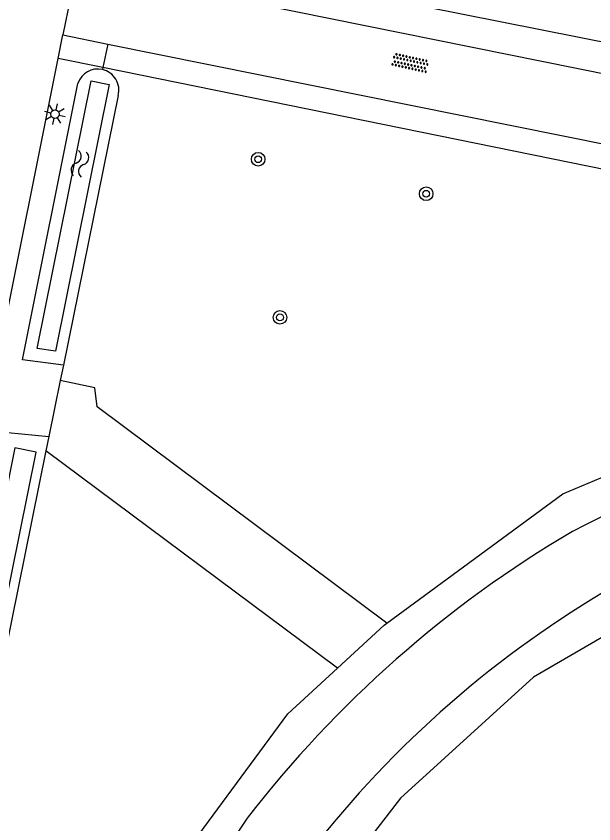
# Model space of a CAD drawing. Extents: x 124000 to 128010, y 398999 to 403000.
# Drawn here: x 127882.87 to 127916.84, y 399201.09 to 399248.61 of the extents above; entities that cross this region are included whole.
import ezdxf

# ---------------------------------------------------------------- set-up
doc = ezdxf.new("R2010")
doc.units = 0
for name, color, linetype in [('gg-knt-verharding', 7, 'Continuous'), ('gg-kntw-bovenkant insteek waterloop', 7, 'Continuous'), ('gg-kntw-waterlijn', 7, 'Continuous'), ('gt-grn-groengrens', 7, 'Continuous'), ('gt-symb-boom', 7, 'Continuous'), ('gt-symb-lichtmast', 7, 'Continuous'), ('gt-symb-overige verharding', 7, 'Continuous'), ('gt-symb-watersymbool', 7, 'Continuous')]:
    doc.layers.add(name, color=color, linetype=linetype)

# ---------------------------------------------------------------- blocks, each defined once
blk = doc.blocks.new('gt0-BOOM')
at = {"layer": 'gt-symb-boom'}
for radius in [0.4, 0.2]:
    blk.add_circle((0, 0), radius, dxfattribs=at)
blk = doc.blocks.new('gt0-OVH')
at = {"layer": 'gt-symb-overige verharding'}
for points in [[(-0.972, 0.298), (-0.967, 0.308), (-0.965, 0.319), (-0.966, 0.33), (-0.971, 0.34), (-0.978, 0.348), (-0.988, 0.353), (-0.999, 0.355), (-1.01, 0.354), (-1.02, 0.349), (-1.028, 0.342), (-1.033, 0.332), (-1.035, 0.321), (-1.034, 0.31), (-1.029, 0.3), (-1.022, 0.292), (-1.012, 0.287), (-1.001, 0.285), (-0.99, 0.286), (-0.98, 0.291)], [(-0.872, 0.106), (-0.867, 0.116), (-0.865, 0.126), (-0.866, 0.137), (-0.871, 0.147), (-0.878, 0.156), (-0.888, 0.161), (-0.899, 0.163), (-0.91, 0.162), (-0.92, 0.157), (-0.928, 0.15), (-0.933, 0.14), (-0.935, 0.129), (-0.934, 0.118), (-0.929, 0.108), (-0.922, 0.1), (-0.912, 0.095), (-0.901, 0.092), (-0.89, 0.094), (-0.88, 0.098)], [(-0.772, 0.298), (-0.767, 0.308), (-0.765, 0.319), (-0.766, 0.33), (-0.771, 0.34), (-0.778, 0.348), (-0.788, 0.353), (-0.799, 0.355), (-0.81, 0.354), (-0.82, 0.349), (-0.828, 0.342), (-0.833, 0.332), (-0.835, 0.321), (-0.834, 0.31), (-0.829, 0.3), (-0.822, 0.292), (-0.812, 0.287), (-0.801, 0.285), (-0.79, 0.286), (-0.78, 0.291)], [(-0.672, 0.106), (-0.667, 0.116), (-0.665, 0.126), (-0.666, 0.137), (-0.671, 0.147), (-0.678, 0.156), (-0.688, 0.161), (-0.699, 0.163), (-0.71, 0.162), (-0.72, 0.157), (-0.728, 0.15), (-0.733, 0.14), (-0.735, 0.129), (-0.734, 0.118), (-0.729, 0.108), (-0.722, 0.1), (-0.712, 0.095), (-0.701, 0.092), (-0.69, 0.094), (-0.68, 0.098)], [(-0.572, 0.298), (-0.567, 0.308), (-0.565, 0.319), (-0.566, 0.33), (-0.571, 0.34), (-0.578, 0.348), (-0.588, 0.353), (-0.599, 0.355), (-0.61, 0.354), (-0.62, 0.349), (-0.628, 0.342), (-0.633, 0.332), (-0.635, 0.321), (-0.634, 0.31), (-0.629, 0.3), (-0.622, 0.292), (-0.612, 0.287), (-0.601, 0.285), (-0.59, 0.286), (-0.58, 0.291)], [(-0.472, 0.106), (-0.467, 0.116), (-0.465, 0.126), (-0.466, 0.137), (-0.471, 0.147), (-0.478, 0.156), (-0.488, 0.161), (-0.499, 0.163), (-0.51, 0.162), (-0.52, 0.157), (-0.528, 0.15), (-0.533, 0.14), (-0.535, 0.129), (-0.534, 0.118), (-0.529, 0.108), (-0.522, 0.1), (-0.512, 0.095), (-0.501, 0.092), (-0.49, 0.094), (-0.48, 0.098)], [(-0.372, 0.298), (-0.367, 0.308), (-0.365, 0.319), (-0.366, 0.33), (-0.371, 0.34), (-0.378, 0.348), (-0.388, 0.353), (-0.399, 0.355), (-0.41, 0.354), (-0.42, 0.349), (-0.428, 0.342), (-0.433, 0.332), (-0.435, 0.321), (-0.434, 0.31), (-0.429, 0.3), (-0.422, 0.292), (-0.412, 0.287), (-0.401, 0.285), (-0.39, 0.286), (-0.38, 0.291)], [(-0.272, 0.106), (-0.267, 0.116), (-0.265, 0.126), (-0.266, 0.137), (-0.271, 0.147), (-0.278, 0.156), (-0.288, 0.161), (-0.299, 0.163), (-0.31, 0.162), (-0.32, 0.157), (-0.328, 0.15), (-0.333, 0.14), (-0.335, 0.129), (-0.334, 0.118), (-0.329, 0.108), (-0.322, 0.1), (-0.312, 0.095), (-0.301, 0.092), (-0.29, 0.094), (-0.28, 0.098)], [(-0.172, 0.298), (-0.167, 0.308), (-0.165, 0.319), (-0.166, 0.33), (-0.171, 0.34), (-0.178, 0.348), (-0.188, 0.353), (-0.199, 0.355), (-0.21, 0.354), (-0.22, 0.349), (-0.228, 0.342), (-0.233, 0.332), (-0.235, 0.321), (-0.234, 0.31), (-0.229, 0.3), (-0.222, 0.292), (-0.212, 0.287), (-0.201, 0.285), (-0.19, 0.286), (-0.18, 0.291)], [(-0.072, 0.106), (-0.067, 0.116), (-0.065, 0.126), (-0.066, 0.137), (-0.071, 0.147), (-0.078, 0.156), (-0.088, 0.161), (-0.099, 0.163), (-0.11, 0.162), (-0.12, 0.157), (-0.128, 0.15), (-0.133, 0.14), (-0.135, 0.129), (-0.134, 0.118), (-0.129, 0.108), (-0.122, 0.1), (-0.112, 0.095), (-0.101, 0.092), (-0.09, 0.094), (-0.08, 0.098)], [(0.028, 0.298), (0.033, 0.308), (0.035, 0.319), (0.034, 0.33), (0.029, 0.34), (0.022, 0.348), (0.012, 0.353), (0.001, 0.355), (-0.01, 0.354), (-0.02, 0.349), (-0.028, 0.342), (-0.033, 0.332), (-0.035, 0.321), (-0.034, 0.31), (-0.029, 0.3), (-0.022, 0.292), (-0.012, 0.287), (-0.001, 0.285), (0.01, 0.286), (0.02, 0.291)], [(0.128, 0.106), (0.133, 0.116), (0.135, 0.126), (0.134, 0.137), (0.129, 0.147), (0.122, 0.156), (0.112, 0.161), (0.101, 0.163), (0.09, 0.162), (0.08, 0.157), (0.072, 0.15), (0.067, 0.14), (0.065, 0.129), (0.066, 0.118), (0.071, 0.108), (0.078, 0.1), (0.088, 0.095), (0.099, 0.092), (0.11, 0.094), (0.12, 0.098)], [(0.228, 0.298), (0.233, 0.308), (0.235, 0.319), (0.234, 0.33), (0.229, 0.34), (0.222, 0.348), (0.212, 0.353), (0.201, 0.355), (0.19, 0.354), (0.18, 0.349), (0.172, 0.342), (0.167, 0.332), (0.165, 0.321), (0.166, 0.31), (0.171, 0.3), (0.178, 0.292), (0.188, 0.287), (0.199, 0.285), (0.21, 0.286), (0.22, 0.291)], [(0.328, 0.106), (0.333, 0.116), (0.335, 0.126), (0.334, 0.137), (0.329, 0.147), (0.322, 0.156), (0.312, 0.161), (0.301, 0.163), (0.29, 0.162), (0.28, 0.157), (0.272, 0.15), (0.267, 0.14), (0.265, 0.129), (0.266, 0.118), (0.271, 0.108), (0.278, 0.1), (0.288, 0.095), (0.299, 0.092), (0.31, 0.094), (0.32, 0.098)], [(0.428, 0.298), (0.433, 0.308), (0.435, 0.319), (0.434, 0.33), (0.429, 0.34), (0.422, 0.348), (0.412, 0.353), (0.401, 0.355), (0.39, 0.354), (0.38, 0.349), (0.372, 0.342), (0.367, 0.332), (0.365, 0.321), (0.366, 0.31), (0.371, 0.3), (0.378, 0.292), (0.388, 0.287), (0.399, 0.285), (0.41, 0.286), (0.42, 0.291)], [(0.528, 0.106), (0.533, 0.116), (0.535, 0.126), (0.534, 0.137), (0.529, 0.147), (0.522, 0.156), (0.512, 0.161), (0.501, 0.163), (0.49, 0.162), (0.48, 0.157), (0.472, 0.15), (0.467, 0.14), (0.465, 0.129), (0.466, 0.118), (0.471, 0.108), (0.478, 0.1), (0.488, 0.095), (0.499, 0.092), (0.51, 0.094), (0.52, 0.098)], [(0.628, 0.298), (0.633, 0.308), (0.635, 0.319), (0.634, 0.33), (0.629, 0.34), (0.622, 0.348), (0.612, 0.353), (0.601, 0.355), (0.59, 0.354), (0.58, 0.349), (0.572, 0.342), (0.567, 0.332), (0.565, 0.321), (0.566, 0.31), (0.571, 0.3), (0.578, 0.292), (0.588, 0.287), (0.599, 0.285), (0.61, 0.286), (0.62, 0.291)], [(0.728, 0.106), (0.733, 0.116), (0.735, 0.126), (0.734, 0.137), (0.729, 0.147), (0.722, 0.156), (0.712, 0.161), (0.701, 0.163), (0.69, 0.162), (0.68, 0.157), (0.672, 0.15), (0.667, 0.14), (0.665, 0.129), (0.666, 0.118), (0.671, 0.108), (0.678, 0.1), (0.688, 0.095), (0.699, 0.092), (0.71, 0.094), (0.72, 0.098)], [(0.828, 0.298), (0.833, 0.308), (0.835, 0.319), (0.834, 0.33), (0.829, 0.34), (0.822, 0.348), (0.812, 0.353), (0.801, 0.355), (0.79, 0.354), (0.78, 0.349), (0.772, 0.342), (0.767, 0.332), (0.765, 0.321), (0.766, 0.31), (0.771, 0.3), (0.778, 0.292), (0.788, 0.287), (0.799, 0.285), (0.81, 0.286), (0.82, 0.291)], [(0.928, 0.106), (0.933, 0.116), (0.935, 0.126), (0.934, 0.137), (0.929, 0.147), (0.922, 0.156), (0.912, 0.161), (0.901, 0.163), (0.89, 0.162), (0.88, 0.157), (0.872, 0.15), (0.867, 0.14), (0.865, 0.129), (0.866, 0.118), (0.871, 0.108), (0.878, 0.1), (0.888, 0.095), (0.899, 0.092), (0.91, 0.094), (0.92, 0.098)], [(1.028, 0.298), (1.033, 0.308), (1.035, 0.319), (1.034, 0.33), (1.029, 0.34), (1.022, 0.348), (1.012, 0.353), (1.001, 0.355), (0.99, 0.354), (0.98, 0.349), (0.972, 0.342), (0.967, 0.332), (0.965, 0.321), (0.966, 0.31), (0.971, 0.3), (0.978, 0.292), (0.988, 0.287), (0.999, 0.285), (1.01, 0.286), (1.02, 0.291)], [(-0.972, -0.142), (-0.967, -0.132), (-0.965, -0.121), (-0.966, -0.11), (-0.971, -0.1), (-0.978, -0.092), (-0.988, -0.087), (-0.999, -0.085), (-1.01, -0.086), (-1.02, -0.091), (-1.028, -0.098), (-1.033, -0.108), (-1.035, -0.119), (-1.034, -0.13), (-1.029, -0.14), (-1.022, -0.148), (-1.012, -0.153), (-1.001, -0.155), (-0.99, -0.154), (-0.98, -0.149)], [(-0.872, -0.334), (-0.867, -0.324), (-0.865, -0.314), (-0.866, -0.303), (-0.871, -0.293), (-0.878, -0.284), (-0.888, -0.279), (-0.899, -0.277), (-0.91, -0.278), (-0.92, -0.283), (-0.928, -0.29), (-0.933, -0.3), (-0.935, -0.311), (-0.934, -0.322), (-0.929, -0.332), (-0.922, -0.34), (-0.912, -0.345), (-0.901, -0.348), (-0.89, -0.346), (-0.88, -0.342)], [(-0.772, -0.142), (-0.767, -0.132), (-0.765, -0.121), (-0.766, -0.11), (-0.771, -0.1), (-0.778, -0.092), (-0.788, -0.087), (-0.799, -0.085), (-0.81, -0.086), (-0.82, -0.091), (-0.828, -0.098), (-0.833, -0.108), (-0.835, -0.119), (-0.834, -0.13), (-0.829, -0.14), (-0.822, -0.148), (-0.812, -0.153), (-0.801, -0.155), (-0.79, -0.154), (-0.78, -0.149)], [(-0.672, -0.334), (-0.667, -0.324), (-0.665, -0.314), (-0.666, -0.303), (-0.671, -0.293), (-0.678, -0.284), (-0.688, -0.279), (-0.699, -0.277), (-0.71, -0.278), (-0.72, -0.283), (-0.728, -0.29), (-0.733, -0.3), (-0.735, -0.311), (-0.734, -0.322), (-0.729, -0.332), (-0.722, -0.34), (-0.712, -0.345), (-0.701, -0.348), (-0.69, -0.346), (-0.68, -0.342)], [(-0.572, -0.142), (-0.567, -0.132), (-0.565, -0.121), (-0.566, -0.11), (-0.571, -0.1), (-0.578, -0.092), (-0.588, -0.087), (-0.599, -0.085), (-0.61, -0.086), (-0.62, -0.091), (-0.628, -0.098), (-0.633, -0.108), (-0.635, -0.119), (-0.634, -0.13), (-0.629, -0.14), (-0.622, -0.148), (-0.612, -0.153), (-0.601, -0.155), (-0.59, -0.154), (-0.58, -0.149)], [(-0.472, -0.334), (-0.467, -0.324), (-0.465, -0.314), (-0.466, -0.303), (-0.471, -0.293), (-0.478, -0.284), (-0.488, -0.279), (-0.499, -0.277), (-0.51, -0.278), (-0.52, -0.283), (-0.528, -0.29), (-0.533, -0.3), (-0.535, -0.311), (-0.534, -0.322), (-0.529, -0.332), (-0.522, -0.34), (-0.512, -0.345), (-0.501, -0.348), (-0.49, -0.346), (-0.48, -0.342)], [(-0.372, -0.142), (-0.367, -0.132), (-0.365, -0.121), (-0.366, -0.11), (-0.371, -0.1), (-0.378, -0.092), (-0.388, -0.087), (-0.399, -0.085), (-0.41, -0.086), (-0.42, -0.091), (-0.428, -0.098), (-0.433, -0.108), (-0.435, -0.119), (-0.434, -0.13), (-0.429, -0.14), (-0.422, -0.148), (-0.412, -0.153), (-0.401, -0.155), (-0.39, -0.154), (-0.38, -0.149)], [(-0.272, -0.334), (-0.267, -0.324), (-0.265, -0.314), (-0.266, -0.303), (-0.271, -0.293), (-0.278, -0.284), (-0.288, -0.279), (-0.299, -0.277), (-0.31, -0.278), (-0.32, -0.283), (-0.328, -0.29), (-0.333, -0.3), (-0.335, -0.311), (-0.334, -0.322), (-0.329, -0.332), (-0.322, -0.34), (-0.312, -0.345), (-0.301, -0.348), (-0.29, -0.346), (-0.28, -0.342)], [(-0.172, -0.142), (-0.167, -0.132), (-0.165, -0.121), (-0.166, -0.11), (-0.171, -0.1), (-0.178, -0.092), (-0.188, -0.087), (-0.199, -0.085), (-0.21, -0.086), (-0.22, -0.091), (-0.228, -0.098), (-0.233, -0.108), (-0.235, -0.119), (-0.234, -0.13), (-0.229, -0.14), (-0.222, -0.148), (-0.212, -0.153), (-0.201, -0.155), (-0.19, -0.154), (-0.18, -0.149)], [(-0.072, -0.334), (-0.067, -0.324), (-0.065, -0.314), (-0.066, -0.303), (-0.071, -0.293), (-0.078, -0.284), (-0.088, -0.279), (-0.099, -0.277), (-0.11, -0.278), (-0.12, -0.283), (-0.128, -0.29), (-0.133, -0.3), (-0.135, -0.311), (-0.134, -0.322), (-0.129, -0.332), (-0.122, -0.34), (-0.112, -0.345), (-0.101, -0.348), (-0.09, -0.346), (-0.08, -0.342)], [(0.028, -0.142), (0.033, -0.132), (0.035, -0.121), (0.034, -0.11), (0.029, -0.1), (0.022, -0.092), (0.012, -0.087), (0.001, -0.085), (-0.01, -0.086), (-0.02, -0.091), (-0.028, -0.098), (-0.033, -0.108), (-0.035, -0.119), (-0.034, -0.13), (-0.029, -0.14), (-0.022, -0.148), (-0.012, -0.153), (-0.001, -0.155), (0.01, -0.154), (0.02, -0.149)], [(0.128, -0.334), (0.133, -0.324), (0.135, -0.314), (0.134, -0.303), (0.129, -0.293), (0.122, -0.284), (0.112, -0.279), (0.101, -0.277), (0.09, -0.278), (0.08, -0.283), (0.072, -0.29), (0.067, -0.3), (0.065, -0.311), (0.066, -0.322), (0.071, -0.332), (0.078, -0.34), (0.088, -0.345), (0.099, -0.348), (0.11, -0.346), (0.12, -0.342)], [(0.228, -0.142), (0.233, -0.132), (0.235, -0.121), (0.234, -0.11), (0.229, -0.1), (0.222, -0.092), (0.212, -0.087), (0.201, -0.085), (0.19, -0.086), (0.18, -0.091), (0.172, -0.098), (0.167, -0.108), (0.165, -0.119), (0.166, -0.13), (0.171, -0.14), (0.178, -0.148), (0.188, -0.153), (0.199, -0.155), (0.21, -0.154), (0.22, -0.149)], [(0.328, -0.334), (0.333, -0.324), (0.335, -0.314), (0.334, -0.303), (0.329, -0.293), (0.322, -0.284), (0.312, -0.279), (0.301, -0.277), (0.29, -0.278), (0.28, -0.283), (0.272, -0.29), (0.267, -0.3), (0.265, -0.311), (0.266, -0.322), (0.271, -0.332), (0.278, -0.34), (0.288, -0.345), (0.299, -0.348), (0.31, -0.346), (0.32, -0.342)], [(0.428, -0.142), (0.433, -0.132), (0.435, -0.121), (0.434, -0.11), (0.429, -0.1), (0.422, -0.092), (0.412, -0.087), (0.401, -0.085), (0.39, -0.086), (0.38, -0.091), (0.372, -0.098), (0.367, -0.108), (0.365, -0.119), (0.366, -0.13), (0.371, -0.14), (0.378, -0.148), (0.388, -0.153), (0.399, -0.155), (0.41, -0.154), (0.42, -0.149)], [(0.528, -0.334), (0.533, -0.324), (0.535, -0.314), (0.534, -0.303), (0.529, -0.293), (0.522, -0.284), (0.512, -0.279), (0.501, -0.277), (0.49, -0.278), (0.48, -0.283), (0.472, -0.29), (0.467, -0.3), (0.465, -0.311), (0.466, -0.322), (0.471, -0.332), (0.478, -0.34), (0.488, -0.345), (0.499, -0.348), (0.51, -0.346), (0.52, -0.342)], [(0.628, -0.142), (0.633, -0.132), (0.635, -0.121), (0.634, -0.11), (0.629, -0.1), (0.622, -0.092), (0.612, -0.087), (0.601, -0.085), (0.59, -0.086), (0.58, -0.091), (0.572, -0.098), (0.567, -0.108), (0.565, -0.119), (0.566, -0.13), (0.571, -0.14), (0.578, -0.148), (0.588, -0.153), (0.599, -0.155), (0.61, -0.154), (0.62, -0.149)], [(0.728, -0.334), (0.733, -0.324), (0.735, -0.314), (0.734, -0.303), (0.729, -0.293), (0.722, -0.284), (0.712, -0.279), (0.701, -0.277), (0.69, -0.278), (0.68, -0.283), (0.672, -0.29), (0.667, -0.3), (0.665, -0.311), (0.666, -0.322), (0.671, -0.332), (0.678, -0.34), (0.688, -0.345), (0.699, -0.348), (0.71, -0.346), (0.72, -0.342)], [(0.828, -0.142), (0.833, -0.132), (0.835, -0.121), (0.834, -0.11), (0.829, -0.1), (0.822, -0.092), (0.812, -0.087), (0.801, -0.085), (0.79, -0.086), (0.78, -0.091), (0.772, -0.098), (0.767, -0.108), (0.765, -0.119), (0.766, -0.13), (0.771, -0.14), (0.778, -0.148), (0.788, -0.153), (0.799, -0.155), (0.81, -0.154), (0.82, -0.149)], [(0.928, -0.334), (0.933, -0.324), (0.935, -0.314), (0.934, -0.303), (0.929, -0.293), (0.922, -0.284), (0.912, -0.279), (0.901, -0.277), (0.89, -0.278), (0.88, -0.283), (0.872, -0.29), (0.867, -0.3), (0.865, -0.311), (0.866, -0.322), (0.871, -0.332), (0.878, -0.34), (0.888, -0.345), (0.899, -0.348), (0.91, -0.346), (0.92, -0.342)], [(1.028, -0.142), (1.033, -0.132), (1.035, -0.121), (1.034, -0.11), (1.029, -0.1), (1.022, -0.092), (1.012, -0.087), (1.001, -0.085), (0.99, -0.086), (0.98, -0.091), (0.972, -0.098), (0.967, -0.108), (0.965, -0.119), (0.966, -0.13), (0.971, -0.14), (0.978, -0.148), (0.988, -0.153), (0.999, -0.155), (1.01, -0.154), (1.02, -0.149)]]:
    blk.add_lwpolyline(points, close=True, dxfattribs=at)
blk = doc.blocks.new('gt0-LMAST')
at = {"layer": 'gt-symb-lichtmast'}
for p, q in [((-0.005, 0.246), (-0.005, 0.621)), ((-0.182, 0.173), (-0.447, 0.438)), ((0.172, 0.173), (0.437, 0.438)), ((-0.255, -0.004), (-0.63, -0.004)), ((-0.182, -0.181), (-0.447, -0.446)), ((-0.005, -0.254), (-0.005, -0.629)), ((0.437, -0.446), (0.172, -0.181)), ((0.245, -0.004), (0.62, -0.004))]:
    blk.add_line(p, q, dxfattribs=at)
blk.add_circle((-0.005, -0.004), 0.25, dxfattribs=at)
blk = doc.blocks.new('gt0-WA')
at = {"layer": 'gt-symb-watersymbool'}
for centre, start, end in [((-0.323, 0.022), 28.0725, 151.9275), ((0.427, 0.422), 208.0725, 331.9275), ((-0.323, -0.428), 28.0725, 151.9275), ((0.427, -0.028), 208.0725, 331.9275)]:
    blk.add_arc(centre, 0.425, start, end, dxfattribs=at)

msp = doc.modelspace()

# ---------------------------------------------------------------- linework, layer by layer
at = {"layer": 'gg-knt-verharding'}
for p, q in [((127886.42, 399251.478), (127885.622, 399247.503)), ((127962.881, 399236.023), (127890.504, 399250.652)), ((127885.344, 399246.118), (127885.622, 399247.503)), ((127885.622, 399247.503), (127888.271, 399246.968)), ((127888.271, 399246.968), (127959.996, 399232.471)), ((127854.226, 399091.244), (127885.344, 399246.118))]:
    msp.add_line(p, q, dxfattribs=at)
for centre, radius, start, end in [((127971.663, 399109.703), 122.213, 104.30808, 117.31278), ((127949.788, 399160.258), 67.362, 120.51268, 142.34218), ((127948.914, 399161.729), 61.636, 120.69561, 142.96285), ((127981.987, 399142.555), 103.822, 145.46575, 160.45423)]:
    msp.add_arc(centre, radius, start, end, dxfattribs=at)
at = {"layer": 'gg-kntw-bovenkant insteek waterloop'}
for p, q in [((127888.872, 399243.942), (127885.647, 399228.069)), ((127884.622, 399223.028), (127868, 399141.228))]:
    msp.add_line(p, q, dxfattribs=at)
for points in [[(127885.647, 399228.069), (127883.24, 399228.39), (127886.499, 399244.653)], [(127865.855, 399141.623), (127882.384, 399224.116), (127884.794, 399223.875)]]:
    msp.add_lwpolyline(points, dxfattribs=at)
for centre, start, end in [((127887.672, 399244.255), 77.4073, 161.2667), ((127887.673, 399244.255), 345.3778, 77.4752)]:
    msp.add_arc(centre, 1.239, start, end, dxfattribs=at)
at = {"layer": 'gg-kntw-waterlijn'}
for points in [[(127884.111, 399229.053), (127887.287, 399244.801), (127888.347, 399244.587), (127885.183, 399228.897), (127884.111, 399229.053)], [(127882.789, 399223.21), (127866.672, 399142.231), (127867.712, 399142.024), (127884.04, 399222.964), (127882.789, 399223.21)]]:
    msp.add_lwpolyline(points, dxfattribs=at)
at = {"layer": 'gt-grn-groengrens'}
for p, q in [((127888.271, 399246.968), (127887.968, 399245.584)), ((127887.968, 399245.584), (127885.344, 399246.118)), ((127887.968, 399245.584), (127887.942, 399245.464)), ((127885.647, 399228.069), (127885.466, 399227.179)), ((127885.466, 399227.179), (127884.794, 399223.875)), ((127884.794, 399223.875), (127884.622, 399223.028)), ((127901.763, 399210.249), (127884.622, 399223.028))]:
    msp.add_line(p, q, dxfattribs=at)
for points in [[(127906.915, 399292.828), (127956.999, 399239.223), (127890.876, 399252.349)], [(127904.666, 399212.885), (127915.017, 399220.51), (127922.848, 399223.795), (127936.05, 399228.353), (127945.478, 399230.694), (127952.777, 399232.395), (127887.968, 399245.584)], [(127904.666, 399212.885), (127887.625, 399225.616), (127887.497, 399226.735), (127885.466, 399227.179)], [(127947.662, 399223.25), (127946.708, 399223.137), (127937.37, 399220.665), (127931.767, 399218.613), (127921.939, 399214.74), (127913.295, 399209.724), (127905.474, 399202.591), (127900.614, 399196.306), (127898.11, 399191.955), (127893.319, 399183.276), (127887.518, 399168.679), (127881.345, 399148.06), (127877.767, 399130.626), (127875.425, 399115.577), (127875.797, 399108.6), (127876.372, 399099.515), (127878.288, 399090.78), (127881.527, 399082.046)], [(127901.763, 399210.249), (127904.509, 399212.769), (127904.666, 399212.885)], [(127867.726, 399110.531), (127868.756, 399125.435), (127869.826, 399135.167), (127876.584, 399161.132), (127883.288, 399181.056), (127890.604, 399196.383), (127898.839, 399207.565), (127901.763, 399210.249)]]:
    msp.add_lwpolyline(points, dxfattribs=at)

# ---------------------------------------------------------------- block references
at = {"layer": 'gt-symb-boom'}
for p in [(127897.101, 399240.189), (127906.983, 399238.157), (127898.383, 399230.885)]:
    msp.add_blockref('gt0-BOOM', p, dxfattribs=at)
at = {"layer": 'gt-symb-lichtmast', "rotation": -103.88341803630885}
msp.add_blockref('gt0-LMAST', (127885.157, 399242.84), dxfattribs=at)
at = {"layer": 'gt-symb-overige verharding', "rotation": 167.52092819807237}
msp.add_blockref('gt0-OVH', (127906.047, 399245.865), dxfattribs=at)
at = {"layer": 'gt-symb-watersymbool', "rotation": 78.7012997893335}
msp.add_blockref('gt0-WA', (127886.605, 399239.872), dxfattribs=at)

doc.saveas('drawing.dxf')
